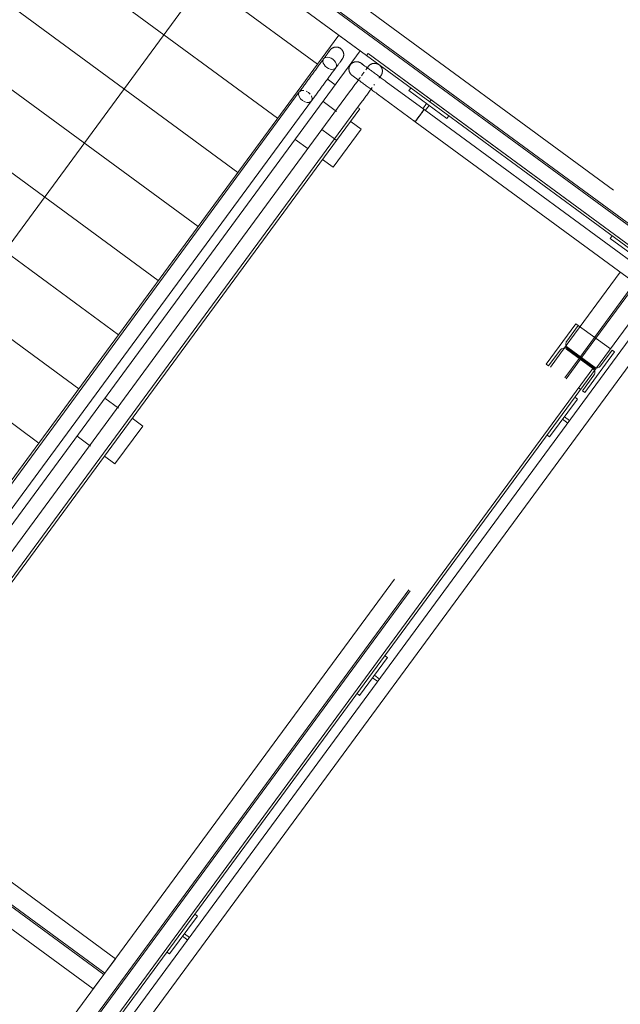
# Model space of a CAD drawing. Header units: metres. Extents: x 135583 to 135939, y 457896 to 458258.
# Tile 521 of 599: x 135694.47 to 135696.39, y 458161.22 to 458164.36. Entities that reach past the tile are written whole.
import ezdxf

# ---------------------------------------------------------------- set-up
doc = ezdxf.new("R2010")
doc.units = ezdxf.units.M
doc.linetypes.add('Hidden', pattern=[4, 2, -2])
doc.layers.add('NIEUWE INSTALLATIE', color=250, linetype='Continuous', lineweight=0)

msp = doc.modelspace()

# ---------------------------------------------------------------- linework, layer by layer
at = {"layer": 'NIEUWE INSTALLATIE', "linetype": 'Hidden'}
for p, q in [((135694.7552, 458165.0036), (135696.5056, 458163.7176)), ((135694.7552, 458165.0036), (135696.5056, 458163.7176)), ((135696.4686, 458163.6673), (135694.7182, 458164.9532)), ((135696.4686, 458163.6673), (135694.7182, 458164.9532)), ((135696.4715, 458163.6713), (135694.7212, 458164.9573)), ((135696.4715, 458163.6713), (135694.7212, 458164.9573)), ((135694.697, 458164.8974), (135695.5593, 458164.2639)), ((135695.5593, 458164.2639), (135693.8105, 458161.8835)), ((135696.2593, 458163.2853), (135696.435, 458163.5244)), ((135696.2593, 458163.2853), (135696.435, 458163.5244)), ((135696.2633, 458163.2823), (135696.439, 458163.5214)), ((135696.2633, 458163.2823), (135696.439, 458163.5214)), ((135696.2547, 458163.3879), (135696.357, 458163.3127)), ((135696.2547, 458163.3879), (135696.357, 458163.3127)), ((135696.2119, 458163.2208), (135696.2575, 458163.2828)), ((135696.2119, 458163.2208), (135696.2575, 458163.2828)), ((135696.216, 458163.2178), (135696.2615, 458163.2799)), ((135696.216, 458163.2178), (135696.2615, 458163.2799)), ((135696.2575, 458163.2829), (135696.2593, 458163.2852)), ((135696.2575, 458163.2829), (135696.2593, 458163.2852)), ((135696.2575, 458163.2829), (135696.2593, 458163.2852)), ((135696.2616, 458163.2799), (135696.2633, 458163.2823)), ((135696.2616, 458163.2799), (135696.2633, 458163.2823)), ((135696.2616, 458163.2799), (135696.2633, 458163.2823)), ((135694.4842, 458160.9662), (135696.1656, 458163.2548)), ((135694.4842, 458160.9662), (135696.1656, 458163.2548)), ((135694.4842, 458160.9662), (135696.1656, 458163.2548)), ((135694.5305, 458160.9321), (135696.2119, 458163.2207)), ((135694.5305, 458160.9321), (135696.2119, 458163.2207)), ((135694.5305, 458160.9321), (135696.2119, 458163.2207)), ((135694.5345, 458160.9292), (135696.2159, 458163.2178)), ((135694.5345, 458160.9292), (135696.2159, 458163.2178)), ((135694.5345, 458160.9292), (135696.2159, 458163.2178)), ((135696.2623, 458163.1838), (135696.2559, 458163.1885)), ((135696.2623, 458163.1838), (135696.2559, 458163.1885)), ((135694.7416, 458161.3166), (135692.9912, 458162.6026)), ((135694.7416, 458161.3166), (135692.9912, 458162.6026)), ((135694.7446, 458161.3206), (135692.9942, 458162.6066)), ((135694.7446, 458161.3206), (135692.9942, 458162.6066)), ((135694.7076, 458161.2703), (135692.9572, 458162.5563)), ((135694.7076, 458161.2703), (135692.9572, 458162.5563)), ((135693.9035, 458162.0099), (135694.7786, 458161.367)), ((135693.9035, 458162.0099), (135694.7786, 458161.367)), ((135694.7786, 458161.367), (135694.7076, 458161.2703)), ((135694.7786, 458161.367), (135694.7076, 458161.2703))]:
    msp.add_line(p, q, dxfattribs=at)
at = {"layer": 'NIEUWE INSTALLATIE'}
for p, q in [((135694.588, 458164.9776), (135695.5795, 458164.2491)), ((135694.6975, 458164.7544), (135695.4228, 458164.2216)), ((135693.4108, 458162.243), (135695.1282, 458164.5807)), ((135694.5706, 458164.5817), (135695.2959, 458164.0489)), ((135694.4437, 458164.409), (135695.169, 458163.8762)), ((135695.4113, 458164.2059), (135695.4908, 458164.3142)), ((135695.4228, 458164.2216), (135695.4908, 458164.3142)), ((135695.5795, 458164.2491), (135695.5842, 458164.2555)), ((135695.5842, 458164.2555), (135695.5795, 458164.2491)), ((135695.5842, 458164.2555), (135696.5213, 458163.5671)), ((135695.7857, 458164.1075), (135695.5842, 458164.2555)), ((135694.3168, 458164.2363), (135695.0421, 458163.7035)), ((135695.5795, 458164.2491), (135695.781, 458164.1011)), ((135693.742, 458161.9339), (135695.4113, 458164.2059)), ((135695.5767, 458164.2031), (135695.577, 458164.2035)), ((135695.4798, 458164.1556), (135695.4542, 458164.1744)), ((135695.6032, 458164.1546), (135695.605, 458164.1571)), ((135695.7632, 458164.0769), (135695.6423, 458164.1657)), ((135695.3649, 458164.133), (135693.7814, 458161.9776)), ((135695.3646, 458164.118), (135695.3628, 458164.1246)), ((135695.3652, 458164.1333), (135695.365, 458164.133)), ((135695.3867, 458164.1357), (135695.3939, 458164.1316)), ((135695.3939, 458164.1316), (135695.3998, 458164.1261)), ((135695.5256, 458164.1336), (135695.4368, 458164.0127)), ((135695.5256, 458164.1336), (135695.5262, 458164.1344)), ((135695.6137, 458164.1268), (135695.6129, 458164.1274)), ((135695.6137, 458164.1268), (135695.7346, 458164.038)), ((135695.7205, 458164.1455), (135695.7146, 458164.1374)), ((135695.7146, 458164.1374), (135695.8355, 458164.0486)), ((135693.8203, 458161.949), (135695.4039, 458164.1044)), ((135695.3822, 458164.1017), (135695.3749, 458164.1058)), ((135695.3897, 458164.0996), (135695.3822, 458164.1017)), ((135695.4839, 458164.0711), (135695.4409, 458164.1027)), ((135695.4771, 458163.9831), (135695.5659, 458164.104)), ((135695.771, 458164.096), (135695.7589, 458164.0794)), ((135695.7791, 458164.0901), (135695.771, 458164.096)), ((135695.781, 458164.1011), (135695.7857, 458164.1075)), ((135695.781, 458164.1011), (135695.7857, 458164.1075)), ((135695.781, 458164.1011), (135696.5312, 458163.5499)), ((135696.5295, 458163.5611), (135695.7857, 458164.1075)), ((135694.19, 458164.0637), (135694.9153, 458163.5308)), ((135695.5576, 458164.0791), (135695.4836, 458163.9783)), ((135695.5511, 458164.0838), (135695.5576, 458164.0791)), ((135695.7346, 458164.0379), (135695.7526, 458164.0624)), ((135695.7526, 458164.0625), (135695.756, 458164.0671)), ((135695.759, 458164.0712), (135695.7613, 458164.0743)), ((135696.5377, 458163.5079), (135695.7632, 458164.0769)), ((135695.7669, 458164.0735), (135695.7791, 458164.0901)), ((135695.5618, 458164.0139), (135695.53, 458164.0373)), ((135695.7346, 458164.0379), (135696.548, 458163.4403)), ((135695.7489, 458164.0574), (135695.7452, 458164.0524)), ((135695.8355, 458164.0486), (135695.8414, 458164.0567)), ((135695.4368, 458164.0127), (135694.045, 458162.1183)), ((135695.4368, 458164.0127), (135695.4771, 458163.9831)), ((135695.457, 458163.9979), (135695.4368, 458164.0127)), ((135695.4771, 458163.9831), (135695.457, 458163.9979)), ((135695.473, 458163.893), (135695.5618, 458164.0139)), ((135694.0853, 458162.0887), (135695.4771, 458163.9831)), ((135695.4836, 458163.9783), (135694.0918, 458162.0839)), ((135695.3521, 458163.9818), (135695.3931, 458163.9517)), ((135695.4771, 458163.9831), (135695.4836, 458163.9783)), ((135695.4836, 458163.9783), (135695.4771, 458163.9831)), ((135695.4392, 458163.9179), (135695.473, 458163.893)), ((135694.0631, 458163.891), (135694.7884, 458163.3581)), ((135693.9362, 458163.7183), (135694.6615, 458163.1854)), ((135696.3626, 458163.6738), (135696.3567, 458163.6657)), ((135696.3567, 458163.6657), (135696.4776, 458163.5769)), ((135696.213, 458163.3193), (135696.3886, 458163.5584)), ((135696.213, 458163.3193), (135696.3886, 458163.5584)), ((135693.8094, 458163.5456), (135694.5347, 458163.0127)), ((135696.5096, 458163.4696), (135693.6228, 458159.5403)), ((135696.4853, 458163.4874), (135696.3097, 458163.2483)), ((135696.4853, 458163.4874), (135696.3097, 458163.2483)), ((135693.6331, 458159.4728), (135696.548, 458163.4403)), ((135696.2474, 458163.3932), (135696.1527, 458163.2643)), ((135696.218, 458163.338), (135696.2547, 458163.3879)), ((135696.2547, 458163.3879), (135696.2474, 458163.3932)), ((135696.1599, 458163.259), (135696.1967, 458163.3089)), ((135696.1656, 458163.2548), (135696.213, 458163.3193)), ((135696.1656, 458163.2548), (135696.213, 458163.3193)), ((135696.3097, 458163.2483), (135696.213, 458163.3193)), ((135696.3097, 458163.2483), (135696.213, 458163.3193)), ((135696.2176, 458163.3122), (135696.3014, 458163.2506)), ((135696.305, 458163.2554), (135696.2212, 458163.317)), ((135696.3627, 458163.3086), (135696.326, 458163.2586)), ((135696.3699, 458163.3033), (135696.3627, 458163.3086)), ((135696.2752, 458163.1743), (135696.3699, 458163.3033)), ((135693.6147, 458159.5935), (135696.3014, 458163.2506)), ((135696.3097, 458163.2483), (135693.6164, 458159.5823)), ((135696.1527, 458163.2643), (135696.1599, 458163.259)), ((135696.3046, 458163.2296), (135696.2679, 458163.1796)), ((135694.788, 458163.1239), (135694.745, 458163.1555)), ((135696.2521, 458163.153), (135696.1633, 458163.0321)), ((135696.244, 458163.1589), (135696.2521, 458163.153)), ((135696.2679, 458163.1796), (135696.2752, 458163.1743)), ((135694.8659, 458163.0667), (135694.8321, 458163.0916)), ((135696.2047, 458163.0885), (135696.2106, 458163.0965)), ((135696.2212, 458163.0763), (135696.2047, 458163.0885)), ((135696.2106, 458163.0965), (135696.2272, 458163.0844)), ((135694.7771, 458162.9458), (135694.8659, 458163.0667)), ((135694.6562, 458163.0346), (135694.6992, 458163.0031)), ((135696.1633, 458163.0321), (135696.1552, 458163.038)), ((135694.7433, 458162.9707), (135694.7771, 458162.9458)), ((135695.6379, 458162.3339), (135695.646, 458162.328)), ((135695.646, 458162.328), (135695.5572, 458162.2071)), ((135695.5986, 458162.2635), (135695.6045, 458162.2715)), ((135695.6045, 458162.2715), (135695.6211, 458162.2594)), ((135695.6151, 458162.2513), (135695.5986, 458162.2635)), ((135695.5572, 458162.2071), (135695.5491, 458162.213)), ((135695.0399, 458161.503), (135694.951, 458161.3821)), ((135695.0318, 458161.5089), (135695.0399, 458161.503)), ((135694.9925, 458161.4385), (135694.9984, 458161.4466)), ((135695.009, 458161.4263), (135694.9925, 458161.4385)), ((135694.9984, 458161.4466), (135695.015, 458161.4344)), ((135694.951, 458161.3821), (135694.943, 458161.388))]:
    msp.add_line(p, q, dxfattribs=at)
at = {"layer": 'NIEUWE INSTALLATIE', "flags": 128}
for points in [[(135695.463, 458164.2664), (135695.463, 458164.2664), (135695.4628, 458164.2662), (135695.4626, 458164.2659), (135695.4622, 458164.2654), (135695.4618, 458164.2648), (135695.4613, 458164.2641), (135695.4607, 458164.2633), (135695.46, 458164.2624), (135695.4592, 458164.2613), (135695.4583, 458164.2601), (135695.4574, 458164.2588), (135695.4563, 458164.2573), (135695.4552, 458164.2558), (135695.454, 458164.2541), (135695.4527, 458164.2524), (135695.4513, 458164.2505), (135695.4498, 458164.2485), (135695.4483, 458164.2464), (135695.4467, 458164.2443), (135695.445, 458164.242), (135695.4433, 458164.2396), (135695.4415, 458164.2372), (135695.4397, 458164.2347), (135695.4377, 458164.2321), (135695.4358, 458164.2294), (135695.4338, 458164.2267), (135695.4317, 458164.2238), (135695.4296, 458164.221), (135695.4274, 458164.218), (135695.4252, 458164.2151), (135695.423, 458164.212), (135695.4208, 458164.209), (135695.4185, 458164.2059), (135695.4162, 458164.2027), (135695.4139, 458164.1996), (135695.4115, 458164.1964), (135695.4092, 458164.1932), (135695.4068, 458164.1899), (135695.4044, 458164.1867), (135695.4021, 458164.1835), (135695.3997, 458164.1803), (135695.3973, 458164.1771), (135695.395, 458164.1739), (135695.3927, 458164.1707), (135695.3903, 458164.1675), (135695.388, 458164.1644), (135695.3858, 458164.1613), (135695.3835, 458164.1583), (135695.3813, 458164.1553), (135695.3792, 458164.1523), (135695.377, 458164.1494), (135695.3749, 458164.1466), (135695.3729, 458164.1438), (135695.3709, 458164.1411), (135695.3689, 458164.1384), (135695.3671, 458164.1359), (135695.3652, 458164.1334), (135695.3649, 458164.133)], [(135695.4592, 458164.2613), (135695.4597, 458164.262), (135695.4604, 458164.263), (135695.4611, 458164.2638), (135695.4616, 458164.2646), (135695.4621, 458164.2652), (135695.4625, 458164.2657), (135695.4627, 458164.2661), (135695.4629, 458164.2663), (135695.463, 458164.2664)], [(135695.463, 458164.2664), (135695.4636, 458164.2672), (135695.4642, 458164.268), (135695.4649, 458164.2687), (135695.4655, 458164.2694), (135695.4662, 458164.27), (135695.467, 458164.2707), (135695.4677, 458164.2713), (135695.4685, 458164.2718), (135695.4693, 458164.2724), (135695.4701, 458164.2729), (135695.4709, 458164.2734), (135695.4718, 458164.2738), (135695.4727, 458164.2742), (135695.4736, 458164.2746), (135695.4745, 458164.2749), (135695.4754, 458164.2752), (135695.4763, 458164.2755), (135695.4773, 458164.2757), (135695.4782, 458164.2759), (135695.4792, 458164.2761), (135695.4801, 458164.2762), (135695.4811, 458164.2763), (135695.482, 458164.2763), (135695.483, 458164.2763), (135695.484, 458164.2763), (135695.4849, 458164.2762), (135695.4859, 458164.2761), (135695.4869, 458164.2759), (135695.4878, 458164.2757), (135695.4887, 458164.2755), (135695.4897, 458164.2752), (135695.4906, 458164.2749), (135695.4915, 458164.2746), (135695.4924, 458164.2742), (135695.4932, 458164.2738), (135695.4941, 458164.2733), (135695.4949, 458164.2728), (135695.4958, 458164.2723), (135695.4965, 458164.2718), (135695.4968, 458164.2716)], [(135695.4968, 458164.2716), (135695.4975, 458164.271), (135695.4983, 458164.2704), (135695.499, 458164.2698), (135695.4997, 458164.2691), (135695.5003, 458164.2684), (135695.501, 458164.2677), (135695.5016, 458164.2669), (135695.5022, 458164.2661), (135695.5027, 458164.2653), (135695.5032, 458164.2645), (135695.5037, 458164.2637), (135695.5041, 458164.2628), (135695.5045, 458164.2619), (135695.5049, 458164.261), (135695.5053, 458164.2601), (135695.5056, 458164.2592), (135695.5058, 458164.2583), (135695.506, 458164.2574), (135695.5062, 458164.2564), (135695.5064, 458164.2555), (135695.5065, 458164.2545), (135695.5066, 458164.2535), (135695.5066, 458164.2526), (135695.5066, 458164.2516), (135695.5066, 458164.2506), (135695.5065, 458164.2497), (135695.5064, 458164.2487), (135695.5062, 458164.2478), (135695.506, 458164.2468), (135695.5058, 458164.2459), (135695.5055, 458164.2449), (135695.5052, 458164.244), (135695.5049, 458164.2431), (135695.5045, 458164.2422), (135695.5041, 458164.2414), (135695.5036, 458164.2405), (135695.5031, 458164.2397), (135695.5026, 458164.2389), (135695.5021, 458164.2381), (135695.5019, 458164.2378)], [(135695.4039, 458164.1044), (135695.4057, 458164.1069), (135695.4076, 458164.1094), (135695.4095, 458164.112), (135695.4115, 458164.1147), (135695.4135, 458164.1175), (135695.4156, 458164.1204), (135695.4177, 458164.1232), (135695.4199, 458164.1262), (135695.4221, 458164.1292), (135695.4243, 458164.1322), (135695.4266, 458164.1353), (135695.4289, 458164.1384), (135695.4312, 458164.1416), (135695.4335, 458164.1448), (135695.4359, 458164.148), (135695.4382, 458164.1512), (135695.4406, 458164.1544), (135695.443, 458164.1576), (135695.4453, 458164.1608), (135695.4477, 458164.164), (135695.4501, 458164.1672), (135695.4524, 458164.1704), (135695.4547, 458164.1736), (135695.457, 458164.1768), (135695.4593, 458164.1799), (135695.4616, 458164.1829), (135695.4638, 458164.186), (135695.466, 458164.189), (135695.4682, 458164.1919), (135695.4703, 458164.1948), (135695.4724, 458164.1976), (135695.4744, 458164.2004), (135695.4764, 458164.203), (135695.4783, 458164.2057), (135695.4801, 458164.2082), (135695.4819, 458164.2107), (135695.4837, 458164.213), (135695.4854, 458164.2153), (135695.487, 458164.2175), (135695.4885, 458164.2196), (135695.49, 458164.2216), (135695.4914, 458164.2235), (135695.4927, 458164.2253), (135695.4939, 458164.2269), (135695.4951, 458164.2285), (135695.4961, 458164.2299), (135695.4971, 458164.2313), (135695.498, 458164.2325), (135695.4988, 458164.2336), (135695.4995, 458164.2346), (135695.5001, 458164.2354), (135695.5007, 458164.2361), (135695.5011, 458164.2367), (135695.5014, 458164.2372), (135695.5017, 458164.2375), (135695.5019, 458164.2378), (135695.5019, 458164.2378)], [(135695.4526, 458164.2115), (135695.4479, 458164.2157), (135695.4442, 458164.2204), (135695.4416, 458164.2254), (135695.4405, 458164.2304), (135695.4409, 458164.2349), (135695.4426, 458164.2387), (135695.4458, 458164.2416), (135695.45, 458164.2433), (135695.455, 458164.2437), (135695.4606, 458164.2428), (135695.4662, 458164.2406), (135695.4716, 458164.2373)], [(135695.4716, 458164.2373), (135695.4763, 458164.2332), (135695.48, 458164.2285), (135695.4826, 458164.2234), (135695.4837, 458164.2185), (135695.4834, 458164.214), (135695.4816, 458164.2101), (135695.4785, 458164.2073), (135695.4742, 458164.2056), (135695.4692, 458164.2052), (135695.4636, 458164.2061), (135695.458, 458164.2083), (135695.4526, 458164.2115)], [(135695.5019, 458164.2378), (135695.5019, 458164.2378), (135695.5017, 458164.2376), (135695.5015, 458164.2373), (135695.5012, 458164.2368), (135695.5007, 458164.2362), (135695.5002, 458164.2355), (135695.4996, 458164.2347), (135695.4989, 458164.2338), (135695.4981, 458164.2327), (135695.498, 458164.2325)], [(135695.5331, 458164.186), (135695.5324, 458164.1866), (135695.5316, 458164.1872), (135695.5309, 458164.1878), (135695.5302, 458164.1885), (135695.5295, 458164.1892), (135695.5289, 458164.1899), (135695.5283, 458164.1907), (135695.5277, 458164.1915), (135695.5272, 458164.1923), (135695.5267, 458164.1931), (135695.5262, 458164.1939), (135695.5258, 458164.1948), (135695.5253, 458164.1957), (135695.525, 458164.1966), (135695.5246, 458164.1975), (135695.5243, 458164.1984), (135695.5241, 458164.1993), (135695.5238, 458164.2002), (135695.5237, 458164.2012), (135695.5235, 458164.2022), (135695.5234, 458164.2031), (135695.5233, 458164.2041), (135695.5233, 458164.205), (135695.5233, 458164.206), (135695.5233, 458164.207), (135695.5234, 458164.2079), (135695.5235, 458164.2089), (135695.5237, 458164.2098), (135695.5239, 458164.2108), (135695.5241, 458164.2117), (135695.5244, 458164.2127), (135695.5247, 458164.2136), (135695.525, 458164.2145), (135695.5254, 458164.2154), (135695.5258, 458164.2162), (135695.5263, 458164.2171), (135695.5267, 458164.2179), (135695.5273, 458164.2187), (135695.5278, 458164.2195), (135695.528, 458164.2198)], [(135695.528, 458164.2198), (135695.5285, 458164.2205), (135695.5292, 458164.2213), (135695.5298, 458164.222), (135695.5305, 458164.2227), (135695.5312, 458164.2233), (135695.5319, 458164.224), (135695.5327, 458164.2246), (135695.5334, 458164.2251), (135695.5342, 458164.2257), (135695.5351, 458164.2262), (135695.5359, 458164.2267), (135695.5368, 458164.2271), (135695.5376, 458164.2275), (135695.5385, 458164.2279), (135695.5394, 458164.2282), (135695.5404, 458164.2285), (135695.5413, 458164.2288), (135695.5422, 458164.229), (135695.5432, 458164.2292), (135695.5441, 458164.2294), (135695.5451, 458164.2295), (135695.546, 458164.2296), (135695.547, 458164.2296), (135695.548, 458164.2296), (135695.5489, 458164.2296), (135695.5499, 458164.2295), (135695.5509, 458164.2294), (135695.5518, 458164.2292), (135695.5528, 458164.229), (135695.5537, 458164.2288), (135695.5546, 458164.2285), (135695.5555, 458164.2282), (135695.5564, 458164.2279), (135695.5573, 458164.2275), (135695.5582, 458164.2271), (135695.5591, 458164.2266), (135695.5599, 458164.2261), (135695.5607, 458164.2256), (135695.5615, 458164.2251), (135695.5617, 458164.2249)], [(135695.5617, 458164.2249), (135695.5618, 458164.2249), (135695.562, 458164.2247), (135695.5623, 458164.2245), (135695.5628, 458164.2242), (135695.5633, 458164.2237), (135695.564, 458164.2232), (135695.5649, 458164.2226), (135695.5658, 458164.2219), (135695.5669, 458164.2211), (135695.5672, 458164.2209)], [(135695.6423, 458164.1657), (135695.6391, 458164.1681), (135695.6359, 458164.1704), (135695.6327, 458164.1728), (135695.6295, 458164.1751), (135695.6263, 458164.1775), (135695.6232, 458164.1798), (135695.62, 458164.1821), (135695.617, 458164.1843), (135695.6139, 458164.1866), (135695.6109, 458164.1888), (135695.608, 458164.1909), (135695.6051, 458164.193), (135695.6023, 458164.1951), (135695.5995, 458164.1972), (135695.5968, 458164.1991), (135695.5942, 458164.2011), (135695.5916, 458164.2029), (135695.5892, 458164.2047), (135695.5868, 458164.2065), (135695.5845, 458164.2082), (135695.5823, 458164.2098), (135695.5802, 458164.2113), (135695.5782, 458164.2128), (135695.5763, 458164.2142), (135695.5745, 458164.2155), (135695.5728, 458164.2168), (135695.5712, 458164.2179), (135695.5698, 458164.219), (135695.5684, 458164.22), (135695.5672, 458164.2209), (135695.5661, 458164.2217), (135695.5651, 458164.2224), (135695.5642, 458164.2231), (135695.5635, 458164.2236), (135695.5629, 458164.2241), (135695.5624, 458164.2244), (135695.5621, 458164.2247), (135695.5618, 458164.2248), (135695.5617, 458164.2249)], [(135695.5848, 458164.2142), (135695.5854, 458164.215), (135695.5861, 458164.2157), (135695.5868, 458164.2165), (135695.5875, 458164.2172), (135695.5882, 458164.2179), (135695.5889, 458164.2185), (135695.5897, 458164.2191), (135695.5905, 458164.2197), (135695.5913, 458164.2203), (135695.5922, 458164.2208), (135695.5931, 458164.2213), (135695.594, 458164.2218), (135695.5949, 458164.2222), (135695.5958, 458164.2226), (135695.5967, 458164.2229), (135695.5977, 458164.2233), (135695.5986, 458164.2235), (135695.5996, 458164.2238), (135695.6006, 458164.224), (135695.6016, 458164.2241), (135695.6026, 458164.2242), (135695.6036, 458164.2243), (135695.6046, 458164.2244), (135695.6056, 458164.2243), (135695.6066, 458164.2243), (135695.6076, 458164.2242), (135695.6085, 458164.2241), (135695.6095, 458164.2239), (135695.6105, 458164.2237), (135695.6115, 458164.2235), (135695.6124, 458164.2232), (135695.6134, 458164.2229), (135695.6143, 458164.2225), (135695.6152, 458164.2222), (135695.6162, 458164.2217), (135695.617, 458164.2213), (135695.6179, 458164.2208)], [(135695.5717, 458164.1962), (135695.5701, 458164.1942), (135695.5685, 458164.192), (135695.5669, 458164.1897), (135695.5652, 458164.1874), (135695.5634, 458164.1849)], [(135695.5848, 458164.2142), (135695.5848, 458164.2141), (135695.5847, 458164.2139), (135695.5844, 458164.2136), (135695.5841, 458164.2131), (135695.5837, 458164.2126), (135695.5831, 458164.2118), (135695.5825, 458164.211), (135695.5818, 458164.2101), (135695.581, 458164.209), (135695.5802, 458164.2078), (135695.5792, 458164.2065), (135695.5782, 458164.2051), (135695.577, 458164.2035)], [(135695.5811, 458164.209), (135695.5816, 458164.2098), (135695.5824, 458164.2108), (135695.583, 458164.2116), (135695.5835, 458164.2124), (135695.584, 458164.213), (135695.5843, 458164.2135), (135695.5846, 458164.2138), (135695.5848, 458164.2141), (135695.5848, 458164.2142)], [(135695.6221, 458164.2176), (135695.6228, 458164.2169), (135695.6235, 458164.2162), (135695.6242, 458164.2154), (135695.6248, 458164.2146), (135695.6254, 458164.2138), (135695.6259, 458164.213), (135695.6265, 458164.2121), (135695.627, 458164.2113), (135695.6274, 458164.2104), (135695.6278, 458164.2095), (135695.6282, 458164.2086), (135695.6286, 458164.2076), (135695.6289, 458164.2067), (135695.6292, 458164.2057), (135695.6294, 458164.2047), (135695.6296, 458164.2038), (135695.6298, 458164.2028), (135695.6299, 458164.2018), (135695.6299, 458164.2008), (135695.63, 458164.1998), (135695.63, 458164.1988), (135695.6299, 458164.1978), (135695.6299, 458164.1968), (135695.6297, 458164.1958), (135695.6296, 458164.1948), (135695.6294, 458164.1938), (135695.6291, 458164.1929), (135695.6289, 458164.1919), (135695.6285, 458164.191), (135695.6282, 458164.19), (135695.6278, 458164.1891), (135695.6274, 458164.1882), (135695.6269, 458164.1873), (135695.6264, 458164.1864), (135695.6259, 458164.1856), (135695.6253, 458164.1848), (135695.6251, 458164.1846)], [(135695.5596, 458164.1798), (135695.5576, 458164.1771), (135695.5556, 458164.1744), (135695.5535, 458164.1716), (135695.5514, 458164.1687), (135695.5493, 458164.1658), (135695.5471, 458164.1628), (135695.5449, 458164.1597), (135695.5426, 458164.1567), (135695.5403, 458164.1536), (135695.538, 458164.1504), (135695.5357, 458164.1473), (135695.5334, 458164.1441), (135695.531, 458164.1409), (135695.5286, 458164.1377), (135695.5263, 458164.1344), (135695.5256, 458164.1336)], [(135695.5383, 458164.1822), (135695.5375, 458164.1828), (135695.5365, 458164.1835), (135695.5356, 458164.1841), (135695.5349, 458164.1847), (135695.5343, 458164.1851), (135695.5338, 458164.1855), (135695.5335, 458164.1857), (135695.5332, 458164.1859), (135695.5331, 458164.186)], [(135695.5331, 458164.186), (135695.5332, 458164.1859), (135695.5334, 458164.1858), (135695.5337, 458164.1856), (135695.5342, 458164.1852), (135695.5347, 458164.1848), (135695.5354, 458164.1843), (135695.5363, 458164.1837), (135695.5372, 458164.183), (135695.5383, 458164.1822), (135695.5395, 458164.1813), (135695.5408, 458164.1804), (135695.5422, 458164.1793), (135695.5438, 458164.1782), (135695.5454, 458164.1769), (135695.5472, 458164.1756), (135695.5491, 458164.1743), (135695.5511, 458164.1728), (135695.5531, 458164.1713), (135695.5553, 458164.1697), (135695.5576, 458164.168), (135695.5599, 458164.1663), (135695.5624, 458164.1645), (135695.5649, 458164.1627), (135695.5675, 458164.1607), (135695.5702, 458164.1588), (135695.5729, 458164.1568), (135695.5757, 458164.1547), (135695.5786, 458164.1526), (135695.5815, 458164.1504), (135695.5845, 458164.1482), (135695.5875, 458164.146), (135695.5906, 458164.1438), (135695.5937, 458164.1415), (135695.5969, 458164.1392), (135695.6, 458164.1368), (135695.6032, 458164.1345), (135695.6064, 458164.1322), (135695.6096, 458164.1298), (135695.6128, 458164.1274), (135695.6137, 458164.1268)], [(135695.6192, 458164.1765), (135695.6202, 458164.1778), (135695.6211, 458164.1791), (135695.6219, 458164.1802), (135695.6226, 458164.1812), (135695.6233, 458164.182), (135695.6238, 458164.1828), (135695.6243, 458164.1834), (135695.6246, 458164.1839), (135695.6249, 458164.1842), (135695.6251, 458164.1845), (135695.6251, 458164.1845)], [(135695.6251, 458164.1846), (135695.6251, 458164.1845), (135695.6249, 458164.1843), (135695.6247, 458164.184), (135695.6244, 458164.1835), (135695.624, 458164.1829), (135695.6234, 458164.1822), (135695.6228, 458164.1814), (135695.6221, 458164.1805), (135695.6213, 458164.1794), (135695.6211, 458164.1791)], [(135695.3628, 458164.1246), (135695.3636, 458164.1305), (135695.3649, 458164.133)], [(135695.3649, 458164.133), (135695.3669, 458164.135), (135695.3723, 458164.1375), (135695.3792, 458164.1377)], [(135695.5659, 458164.104), (135695.5683, 458164.1072), (135695.5707, 458164.1104), (135695.573, 458164.1136), (135695.5754, 458164.1168), (135695.5777, 458164.12), (135695.58, 458164.1231), (135695.5823, 458164.1262), (135695.5846, 458164.1293), (135695.5868, 458164.1324), (135695.589, 458164.1353), (135695.5911, 458164.1383), (135695.5933, 458164.1412), (135695.5953, 458164.144), (135695.5974, 458164.1468)], [(135695.3749, 458164.1058), (135695.3688, 458164.1115), (135695.3646, 458164.118)], [(135695.4039, 458164.1044), (135695.4019, 458164.1024), (135695.3965, 458164.0998), (135695.3897, 458164.0996)], [(135695.4036, 458164.1205), (135695.4042, 458164.1194), (135695.406, 458164.1127), (135695.4052, 458164.1068), (135695.4039, 458164.1044)]]:
    msp.add_lwpolyline(points, dxfattribs=at)
at = {"layer": 'NIEUWE INSTALLATIE'}
for centre, major_axis, ratio, start_param, end_param in [((135695.7489, 458164.0574), (0.0143, 0.0195), 0.000001, 4.539184, 10.467936), ((135695.7489, 458164.0574), (0.0143, 0.0195), 0.000001, 4.072259, 10.205354), ((135695.7489, 458164.0574), (-0.0143, -0.0195), 0.000001, 3.926991, 6.283185), ((135695.7489, 458164.0574), (0.0143, 0.0195), 0.000001, 6.021386, 7.592182), ((135695.7489, 458164.0574), (0.0143, 0.0195), 0.000001, 5.240027, 6.810823), ((135695.7489, 458164.0574), (0.0146, -0.0192), 1, 2.049606, 2.067769), ((135695.7489, 458164.0574), (0.0143, 0.0195), 0.000001, 1.836215, 2.308761), ((135696.2087, 458163.3001), (-0.0078, 0.0128), 1, 5.105088, 6.675884), ((135696.2301, 458163.3291), (-0.0056, 0.0139), 1, 0.553574, 2.124371), ((135696.2926, 458163.2385), (-0.015, 0.0012), 1, 2.588018, 4.158815), ((135696.3139, 458163.2675), (-0.015, 0.0012), 1, 1.017222, 2.588018)]:
    msp.add_ellipse(centre, major_axis=major_axis, ratio=ratio, start_param=start_param, end_param=end_param, dxfattribs=at)
for points in [[(135695.7608, 458164.0785), (135695.7603, 458164.0788), (135695.7597, 458164.079), (135695.7592, 458164.0793)], [(135695.7597, 458164.079), (135695.7609, 458164.0784), (135695.7621, 458164.0777), (135695.7632, 458164.0769)], [(135695.7311, 458164.0411), (135695.7315, 458164.0406), (135695.732, 458164.0402), (135695.7324, 458164.0399)], [(135695.7346, 458164.038), (135695.7335, 458164.0388), (135695.7325, 458164.0397), (135695.7315, 458164.0407)]]:
    msp.add_open_spline(points, degree=3, dxfattribs=at)

doc.saveas('drawing.dxf')
